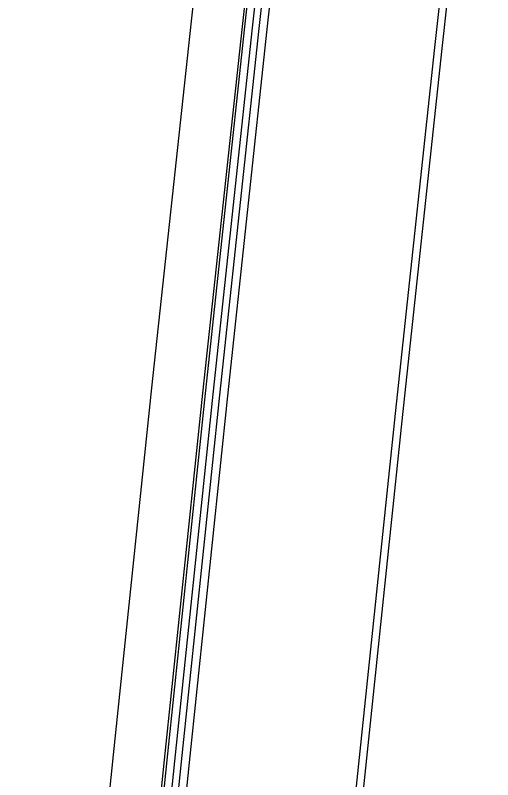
# Model space of a CAD drawing. Extents: x 1797478 to 1804836, y 246529 to 250952.
# Drawn here: x 1797712.1 to 1797744.7, y 248280.8 to 248332.9 of the extents above; entities that cross this region are included whole.
import ezdxf

# ---------------------------------------------------------------- set-up
doc = ezdxf.new("R2010")
doc.units = 0
doc.layers.add('EDPV-LINE', color=7, linetype='Continuous')
doc.layers.add('SHDR-UPAV', color=7, linetype='Continuous')

msp = doc.modelspace()

# ---------------------------------------------------------------- linework, layer by layer
for points in [[(1797674.358, 248037.766), (1797676.596, 248060.384), (1797678.774, 248082.387), (1797679.058, 248085.262), (1797679.24, 248087.099), (1797681.387, 248110.154), (1797681.709, 248113.881), (1797707.616, 248132.681), (1797710.078, 248157.559), (1797711.566, 248172.596), (1797712.539, 248182.438), (1797715.001, 248207.316), (1797717.463, 248232.195), (1797719.937, 248257.132), (1797720.754, 248265.247), (1797721.887, 248276.386), (1797722.479, 248282.146), (1797725.095, 248307.152), (1797727.783, 248332.15), (1797730.543, 248357.141), (1797733.377, 248382.123), (1797736.283, 248407.097), (1797739.261, 248432.063), (1797742.312, 248457.019)], [(1797674.877, 248037.715), (1797677.115, 248060.333), (1797679.292, 248082.335), (1797679.576, 248085.211), (1797679.758, 248087.048), (1797681.905, 248110.103), (1797682.227, 248113.829), (1797708.134, 248132.63), (1797710.596, 248157.508), (1797712.084, 248172.545), (1797713.058, 248182.387), (1797715.519, 248207.265), (1797717.981, 248232.144), (1797720.455, 248257.08), (1797721.272, 248265.195), (1797722.405, 248276.333), (1797722.997, 248282.092), (1797725.613, 248307.097), (1797728.3, 248332.094), (1797731.061, 248357.083), (1797733.894, 248382.064), (1797736.8, 248407.036), (1797739.778, 248432), (1797742.829, 248456.955)], [(1797675.337, 248037.669), (1797677.575, 248060.287), (1797679.752, 248082.29), (1797680.036, 248085.166), (1797680.218, 248087.003), (1797682.365, 248110.057), (1797682.687, 248113.784), (1797708.594, 248132.584), (1797711.056, 248157.463), (1797712.544, 248172.499), (1797713.517, 248182.341), (1797715.979, 248207.22), (1797718.441, 248232.098), (1797720.915, 248257.034), (1797721.731, 248265.149), (1797722.865, 248276.286), (1797723.457, 248282.045), (1797726.072, 248307.048), (1797728.76, 248332.044), (1797731.52, 248357.031), (1797734.353, 248382.011), (1797737.259, 248406.982), (1797740.237, 248431.945), (1797743.287, 248456.899)], [(1797687.305, 248036.485), (1797689.543, 248059.103), (1797691.72, 248081.106), (1797692.005, 248083.981), (1797692.187, 248085.818), (1797694.337, 248108.873), (1797694.659, 248112.599), (1797720.569, 248131.399), (1797723.034, 248156.277), (1797724.523, 248171.314), (1797725.498, 248181.156), (1797727.963, 248206.034), (1797730.427, 248230.912), (1797732.903, 248255.833), (1797733.719, 248263.936), (1797734.851, 248275.058), (1797735.442, 248280.809), (1797738.054, 248305.778), (1797740.738, 248330.738), (1797743.494, 248355.691), (1797746.323, 248380.636), (1797749.225, 248405.572), (1797752.199, 248430.5), (1797755.245, 248455.419)], [(1797687.814, 248036.435), (1797690.052, 248059.053), (1797692.229, 248081.055), (1797692.513, 248083.931), (1797692.695, 248085.768), (1797694.842, 248108.823), (1797695.164, 248112.549), (1797721.071, 248131.35), (1797723.533, 248156.228), (1797725.021, 248171.265), (1797725.995, 248181.107), (1797728.456, 248205.985), (1797730.918, 248230.864), (1797733.39, 248255.784), (1797734.206, 248263.887), (1797735.338, 248275.008), (1797735.929, 248280.759), (1797738.54, 248305.726), (1797741.224, 248330.685), (1797743.98, 248355.637), (1797746.809, 248380.58), (1797749.71, 248405.515), (1797752.684, 248430.441), (1797755.731, 248455.359)], [(1797687.814, 248036.435), (1797690.052, 248059.053), (1797692.229, 248081.055), (1797692.513, 248083.931), (1797692.695, 248085.768), (1797694.842, 248108.823), (1797695.164, 248112.549), (1797721.071, 248131.35), (1797723.533, 248156.228), (1797725.021, 248171.265), (1797725.995, 248181.107), (1797728.456, 248205.985), (1797730.918, 248230.864), (1797733.39, 248255.784), (1797734.206, 248263.887), (1797735.338, 248275.008), (1797735.929, 248280.759), (1797738.54, 248305.726), (1797741.224, 248330.685), (1797743.98, 248355.637), (1797746.809, 248380.58), (1797749.71, 248405.515), (1797752.684, 248430.441), (1797755.731, 248455.359)]]:
    msp.add_lwpolyline(points)
at = {"layer": 'EDPV-LINE'}
msp.add_lwpolyline([(1797687.814, 248036.435), (1797690.052, 248059.053), (1797692.229, 248081.055), (1797692.513, 248083.931), (1797692.695, 248085.768), (1797694.842, 248108.823), (1797695.164, 248112.549), (1797721.071, 248131.35), (1797723.533, 248156.228), (1797725.021, 248171.265), (1797725.995, 248181.107), (1797728.456, 248205.985), (1797730.918, 248230.864), (1797733.39, 248255.784), (1797734.206, 248263.887), (1797735.338, 248275.008), (1797735.929, 248280.759), (1797738.54, 248305.726), (1797741.224, 248330.685), (1797743.98, 248355.637), (1797746.809, 248380.58), (1797749.71, 248405.515), (1797752.684, 248430.441), (1797755.731, 248455.359)], dxfattribs=at)
msp.add_lwpolyline([(1797687.814, 248036.435), (1797690.052, 248059.053), (1797692.229, 248081.055), (1797692.513, 248083.931), (1797692.695, 248085.768), (1797694.842, 248108.823), (1797695.164, 248112.549), (1797721.071, 248131.35), (1797723.533, 248156.228), (1797725.021, 248171.265), (1797725.995, 248181.107), (1797728.456, 248205.985), (1797730.918, 248230.864), (1797733.39, 248255.784), (1797734.206, 248263.887), (1797735.338, 248275.008), (1797735.929, 248280.759), (1797738.54, 248305.726), (1797741.224, 248330.685), (1797743.98, 248355.637), (1797746.809, 248380.58), (1797749.71, 248405.515), (1797752.684, 248430.441), (1797755.731, 248455.359)], dxfattribs=at)
msp.add_lwpolyline([(1797687.814, 248036.435), (1797690.052, 248059.053), (1797692.229, 248081.055), (1797692.513, 248083.931), (1797692.695, 248085.768), (1797694.842, 248108.823), (1797695.164, 248112.549), (1797721.071, 248131.35), (1797723.533, 248156.228), (1797725.021, 248171.265), (1797725.995, 248181.107), (1797728.456, 248205.985), (1797730.918, 248230.864), (1797733.39, 248255.784), (1797734.206, 248263.887), (1797735.338, 248275.008), (1797735.929, 248280.759), (1797738.54, 248305.726), (1797741.224, 248330.685), (1797743.98, 248355.637), (1797746.809, 248380.58), (1797749.71, 248405.515), (1797752.684, 248430.441), (1797755.731, 248455.359)], dxfattribs=at)
msp.add_lwpolyline([(1797687.814, 248036.435), (1797690.052, 248059.053), (1797692.229, 248081.055), (1797692.513, 248083.931), (1797692.695, 248085.768), (1797694.842, 248108.823), (1797695.164, 248112.549), (1797721.071, 248131.35), (1797723.533, 248156.228), (1797725.021, 248171.265), (1797725.995, 248181.107), (1797728.456, 248205.985), (1797730.918, 248230.864), (1797733.39, 248255.784), (1797734.206, 248263.887), (1797735.338, 248275.008), (1797735.929, 248280.759), (1797738.54, 248305.726), (1797741.224, 248330.685), (1797743.98, 248355.637), (1797746.809, 248380.58), (1797749.71, 248405.515), (1797752.684, 248430.441), (1797755.731, 248455.359)], dxfattribs=at)
at = {"layer": 'SHDR-UPAV'}
for points in [[(1797713.801, 248232.557), (1797716.276, 248257.499), (1797717.093, 248265.618), (1797718.227, 248276.761), (1797718.82, 248282.523), (1797721.436, 248307.54), (1797724.125, 248332.549), (1797726.887, 248357.55), (1797729.721, 248382.543), (1797732.629, 248407.528), (1797735.608, 248432.504), (1797738.661, 248457.471)], [(1797674.18, 248037.784), (1797676.418, 248060.402), (1797678.595, 248082.404), (1797678.88, 248085.28), (1797679.062, 248087.117), (1797681.209, 248110.172), (1797681.531, 248113.898), (1797707.438, 248132.699), (1797709.899, 248157.577), (1797711.387, 248172.614), (1797712.361, 248182.456), (1797714.823, 248207.334), (1797717.284, 248232.213), (1797719.758, 248257.15), (1797720.575, 248265.265), (1797721.709, 248276.404), (1797722.301, 248282.164), (1797724.916, 248307.171), (1797727.605, 248332.17), (1797730.365, 248357.161), (1797733.199, 248382.144), (1797736.105, 248407.118), (1797739.083, 248432.084), (1797742.134, 248457.041)], [(1797675.872, 248037.616), (1797678.11, 248060.234), (1797680.287, 248082.237), (1797680.572, 248085.113), (1797680.753, 248086.95), (1797682.901, 248110.004), (1797683.222, 248113.731), (1797709.129, 248132.531), (1797711.591, 248157.41), (1797713.079, 248172.446), (1797714.053, 248182.288), (1797716.515, 248207.167), (1797718.976, 248232.045), (1797721.45, 248256.981), (1797722.267, 248265.094), (1797723.4, 248276.231), (1797723.992, 248281.99), (1797726.607, 248306.992), (1797729.295, 248331.986), (1797732.055, 248356.972), (1797734.887, 248381.95), (1797737.793, 248406.919), (1797740.771, 248431.88), (1797743.821, 248456.833)], [(1797675.872, 248037.616), (1797678.11, 248060.234), (1797680.287, 248082.237), (1797680.572, 248085.113), (1797680.753, 248086.95), (1797682.901, 248110.004), (1797683.222, 248113.731), (1797709.129, 248132.531), (1797711.591, 248157.41), (1797713.079, 248172.446), (1797714.053, 248182.288), (1797716.515, 248207.167), (1797718.976, 248232.045), (1797721.45, 248256.981), (1797722.267, 248265.094), (1797723.4, 248276.231), (1797723.992, 248281.99), (1797726.607, 248306.992), (1797729.295, 248331.986), (1797732.055, 248356.972), (1797734.887, 248381.95), (1797737.793, 248406.919), (1797740.771, 248431.88), (1797743.821, 248456.833)]]:
    msp.add_lwpolyline(points, dxfattribs=at)

doc.saveas('drawing.dxf')
